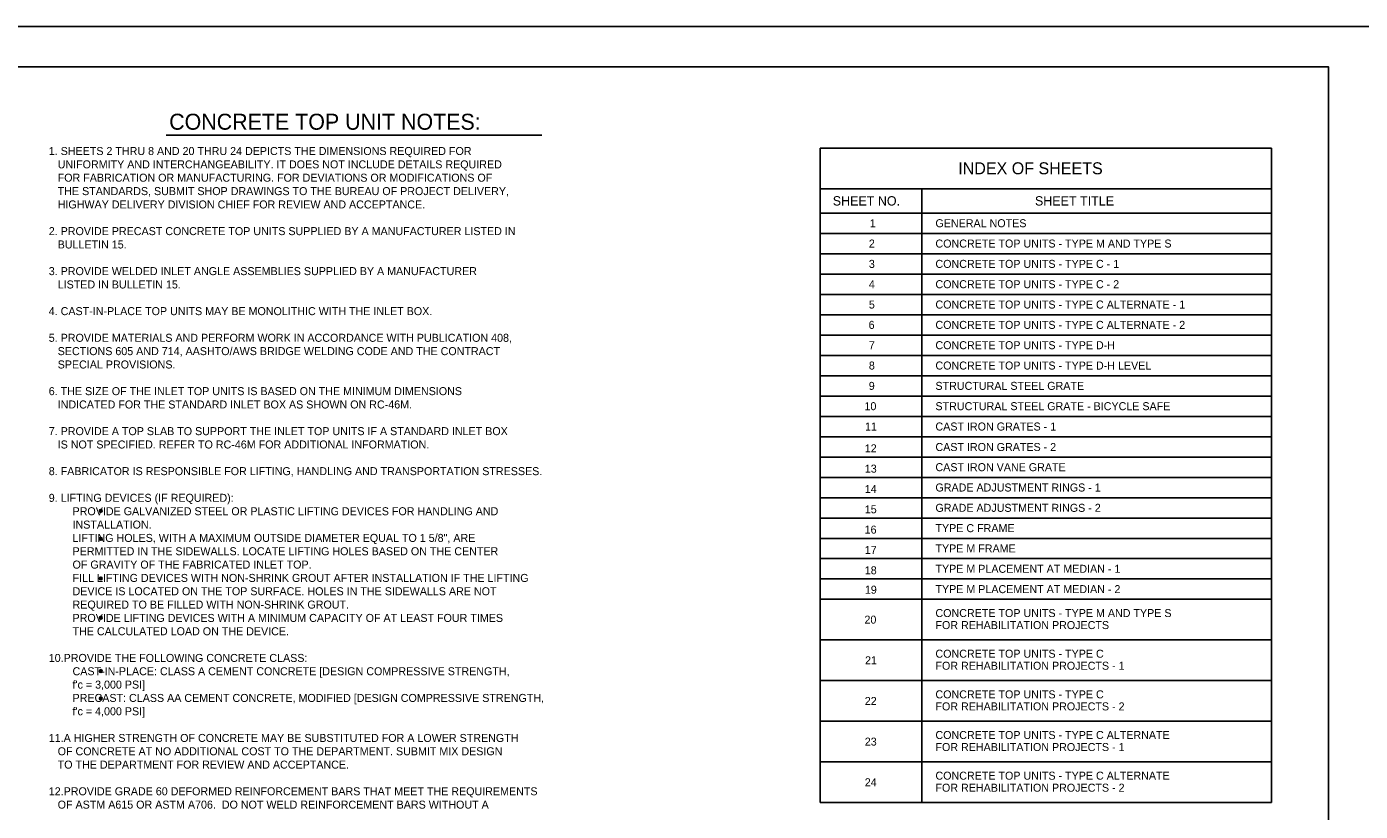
# Model space of a CAD drawing. Extents: x 2087776 to 2104538, y 970919 to 982612.
# Drawn here: x 2091640 to 2093281, y 981647 to 982612 of the extents above; entities that cross this region are included whole.
import ezdxf

# ---------------------------------------------------------------- set-up
doc = ezdxf.new("R2010")
doc.units = 0
doc.layers.add('1', color=7, linetype='Continuous')
doc.layers.add('PLT-BNDY', color=7, linetype='Continuous')

msp = doc.modelspace()

# ---------------------------------------------------------------- linework, layer by layer
at = {"layer": '1'}
for p, q in [((2091811.9, 982478.7), (2092274.1, 982478.7)), ((2092616.6, 982463), (2093171.6, 982463)), ((2092616.6, 981658), (2092616.6, 982463)), ((2093171.6, 981658), (2093171.6, 982463)), ((2092616.6, 982413), (2093171.6, 982413)), ((2092741.6, 981658), (2092741.6, 982413)), ((2092616.6, 982383), (2093171.6, 982383)), ((2092616.6, 982358), (2093171.6, 982358)), ((2092616.6, 982333), (2093141.6, 982333)), ((2092616.6, 982333), (2093171.6, 982333)), ((2092616.6, 982308), (2093171.6, 982308)), ((2092616.6, 982283), (2093171.6, 982283)), ((2092616.6, 982258), (2093171.6, 982258)), ((2092616.6, 982233), (2093171.6, 982233)), ((2092616.6, 982208), (2093171.6, 982208)), ((2092616.6, 982183), (2093171.6, 982183)), ((2092616.6, 982158), (2093171.6, 982158)), ((2092616.6, 982133), (2093171.6, 982133)), ((2092616.6, 982108), (2093171.6, 982108)), ((2092616.6, 982083), (2093171.6, 982083)), ((2092616.6, 982058), (2093171.6, 982058)), ((2092616.6, 982033), (2093171.6, 982033)), ((2092616.6, 982008), (2093171.6, 982008)), ((2092616.6, 981983), (2093171.6, 981983)), ((2092616.6, 981958), (2093171.6, 981958)), ((2092616.6, 981933), (2093171.6, 981933)), ((2092616.6, 981908), (2093171.6, 981908)), ((2092616.6, 981858), (2093171.6, 981858)), ((2092616.6, 981808), (2093171.6, 981808)), ((2092616.6, 981758), (2093171.6, 981758)), ((2092616.6, 981708), (2093171.6, 981708)), ((2092616.6, 981658), (2093171.6, 981658))]:
    msp.add_line(p, q, dxfattribs=at)
msp.add_lwpolyline([(2093241.6, 980712.6), (2093241.6, 982563), (2090662.8, 982563), (2090662.8, 980712.6), (2093241.6, 980712.6), (2093241.6, 980799.1), (2092585.4, 980799.1), (2092585.4, 981011.3), (2093241.6, 981011.3), (2093241.6, 981106.3), (2092585.4, 981106.3), (2092585.4, 980712.6), (2092843.9, 980712.6), (2092843.9, 980799.1), (2092843.9, 980712.6), (2093096.5, 980712.6), (2093096.5, 980799.1), (2093096.5, 980758.7), (2093241.6, 980758.7)], dxfattribs=at)
for centre, radius in [((2091731.6, 982016.9), 1.75), ((2091731.6, 982016.9), 1.31), ((2091731.6, 982016.9), 0.875), ((2091731.6, 982016.9), 0.437), ((2091731.6, 981982.4), 1.75), ((2091731.6, 981982.4), 1.31), ((2091731.6, 981982.4), 0.875), ((2091731.6, 981982.4), 0.437), ((2091731.6, 981933.7), 1.75), ((2091731.6, 981933.7), 1.31), ((2091731.6, 981933.7), 0.875), ((2091731.6, 981933.7), 0.437), ((2091731.6, 981885.4), 1.75), ((2091731.6, 981885.4), 1.31), ((2091731.6, 981885.4), 0.875), ((2091731.6, 981885.4), 0.437), ((2091731.6, 981819.8), 1.75), ((2091731.6, 981819.8), 1.31), ((2091731.6, 981819.8), 0.875), ((2091731.6, 981819.8), 0.437), ((2091731.6, 981786.2), 1.75), ((2091731.6, 981786.2), 1.31), ((2091731.6, 981786.2), 0.875), ((2091731.6, 981786.2), 0.437)]:
    msp.add_circle(centre, radius, dxfattribs=at)
at = {"layer": 'PLT-BNDY'}
msp.add_lwpolyline([(2090534.9, 982612.3), (2093294, 982612.3), (2093294, 980663.4), (2090534.9, 980663.4)], close=True, dxfattribs=at)

# ---------------------------------------------------------------- texts
at = {"layer": '1'}
for s, height, p in [('CONCRETE TOP UNIT NOTES:', 19.685, (2091815.7, 982485.5)), ('1. SHEETS 2 THRU 8 AND 20 THRU 24 DEPICTS THE DIMENSIONS REQUIRED FOR', 9.843, (2091667.6, 982454.4)), ('   UNIFORMITY AND INTERCHANGEABILITY. IT DOES NOT INCLUDE DETAILS REQUIRED', 9.843, (2091667.6, 982438)), ('INDEX OF SHEETS', 14.764, (2092786.2, 982430.7)), ('   FOR FABRICATION OR MANUFACTURING. FOR DEVIATIONS OR MODIFICATIONS OF', 9.843, (2091667.6, 982421.6)), ('   THE STANDARDS, SUBMIT SHOP DRAWINGS TO THE BUREAU OF PROJECT DELIVERY,', 9.843, (2091667.6, 982405.1)), ('   HIGHWAY DELIVERY DIVISION CHIEF FOR REVIEW AND ACCEPTANCE.', 9.843, (2091667.6, 982388.7)), ('SHEET NO.', 11.48, (2092631.9, 982392.3)), ('SHEET TITLE', 11.483, (2092880.6, 982392.3)), ('1', 9.84, (2092677.4, 982365.6)), ('GENERAL NOTES', 9.843, (2092758.2, 982365.6)), ('2. PROVIDE PRECAST CONCRETE TOP UNITS SUPPLIED BY A MANUFACTURER LISTED IN', 9.843, (2091667.6, 982355.9)), ('   BULLETIN 15.', 9.843, (2091667.6, 982339.5)), ('2', 9.84, (2092676.3, 982340.6)), ('CONCRETE TOP UNITS - TYPE M AND TYPE S', 9.843, (2092758.2, 982340.6)), ('3', 9.84, (2092676.3, 982315.6)), ('CONCRETE TOP UNITS - TYPE C - 1', 9.843, (2092758.2, 982315.6)), ('3. PROVIDE WELDED INLET ANGLE ASSEMBLIES SUPPLIED BY A MANUFACTURER', 9.843, (2091667.6, 982306.7)), ('   LISTED IN BULLETIN 15.', 9.843, (2091667.6, 982290.3)), ('4', 9.84, (2092676.3, 982290.6)), ('CONCRETE TOP UNITS - TYPE C - 2', 9.843, (2092758.2, 982290.6)), ('5', 9.84, (2092676.3, 982265.6)), ('CONCRETE TOP UNITS - TYPE C ALTERNATE - 1', 9.843, (2092758.2, 982265.6)), ('4. CAST-IN-PLACE TOP UNITS MAY BE MONOLITHIC WITH THE INLET BOX.', 9.843, (2091667.6, 982257.5)), ('6', 9.84, (2092676, 982240.6)), ('CONCRETE TOP UNITS - TYPE C ALTERNATE - 2', 9.843, (2092758.2, 982240.6)), ('5. PROVIDE MATERIALS AND PERFORM WORK IN ACCORDANCE WITH PUBLICATION 408,', 9.843, (2091667.6, 982224.7)), ('7', 9.84, (2092676.3, 982215.6)), ('CONCRETE TOP UNITS - TYPE D-H', 9.843, (2092758.2, 982215.6)), ('   SECTIONS 605 AND 714, AASHTO/AWS BRIDGE WELDING CODE AND THE CONTRACT', 9.843, (2091667.6, 982208.3)), ('   SPECIAL PROVISIONS.', 9.843, (2091667.6, 982191.9)), ('8', 9.84, (2092676.3, 982190.6)), ('CONCRETE TOP UNITS - TYPE D-H LEVEL', 9.843, (2092758.2, 982190.6)), ('6. THE SIZE OF THE INLET TOP UNITS IS BASED ON THE MINIMUM DIMENSIONS', 9.843, (2091667.6, 982159.1)), ('9', 9.84, (2092676.2, 982165.6)), ('STRUCTURAL STEEL GRATE', 9.843, (2092758.2, 982165.6)), ('   INDICATED FOR THE STANDARD INLET BOX AS SHOWN ON RC-46M.', 9.843, (2091667.6, 982142.7)), ('10', 9.84, (2092670.9, 982140.6)), ('STRUCTURAL STEEL GRATE - BICYCLE SAFE', 9.843, (2092758.2, 982140.6)), ('7. PROVIDE A TOP SLAB TO SUPPORT THE INLET TOP UNITS IF A STANDARD INLET BOX', 9.843, (2091667.6, 982109.9)), ('11', 9.84, (2092671.6, 982115.6)), ('CAST IRON GRATES - 1', 9.843, (2092758.2, 982115.6)), ('   IS NOT SPECIFIED. REFER TO RC-46M FOR ADDITIONAL INFORMATION.', 9.843, (2091667.6, 982093.5)), ('12', 9.84, (2092671.3, 982088.8)), ('CAST IRON GRATES - 2', 9.843, (2092758.2, 982090.4)), ('8. FABRICATOR IS RESPONSIBLE FOR LIFTING, HANDLING AND TRANSPORTATION STRESSES.', 9.843, (2091667.6, 982060.7)), ('13', 9.84, (2092671.3, 982063.8)), ('CAST IRON VANE GRATE', 9.843, (2092758.2, 982065.6)), ('14', 9.84, (2092671.3, 982038.8)), ('GRADE ADJUSTMENT RINGS - 1', 9.843, (2092758.2, 982040.6)), ('9. LIFTING DEVICES (IF REQUIRED):', 9.843, (2091667.6, 982027.9)), ('        PROVIDE GALVANIZED STEEL OR PLASTIC LIFTING DEVICES FOR HANDLING AND', 9.843, (2091667.6, 982011.4)), ('15', 9.84, (2092671.3, 982013.8)), ('GRADE ADJUSTMENT RINGS - 2', 9.843, (2092758.2, 982015.6)), ('        INSTALLATION.', 9.843, (2091667.6, 981995)), ('16', 9.84, (2092671.1, 981988.8)), ('TYPE C FRAME', 9.843, (2092758.2, 981990.6)), ('        LIFTING HOLES, WITH A MAXIMUM OUTSIDE DIAMETER EQUAL TO 1 5/8", ARE', 9.843, (2091667.6, 981978.6)), ('        PERMITTED IN THE SIDEWALLS. LOCATE LIFTING HOLES BASED ON THE CENTER', 9.843, (2091667.6, 981962.2)), ('17', 9.84, (2092671.3, 981963.8)), ('TYPE M FRAME', 9.843, (2092758.2, 981965.6)), ('        OF GRAVITY OF THE FABRICATED INLET TOP.', 9.843, (2091667.6, 981945.8)), ('18', 9.84, (2092671.3, 981938.8)), ('TYPE M PLACEMENT AT MEDIAN - 1', 9.843, (2092758.2, 981940.6)), ('        FILL LIFTING DEVICES WITH NON-SHRINK GROUT AFTER INSTALLATION IF THE LIFTING', 9.843, (2091667.6, 981929.4)), ('        DEVICE IS LOCATED ON THE TOP SURFACE. HOLES IN THE SIDEWALLS ARE NOT', 9.843, (2091667.6, 981913)), ('19', 9.84, (2092671.4, 981914.9)), ('TYPE M PLACEMENT AT MEDIAN - 2', 9.843, (2092758.2, 981915.6)), ('        REQUIRED TO BE FILLED WITH NON-SHRINK GROUT.', 9.843, (2091667.6, 981896.6)), ('        PROVIDE LIFTING DEVICES WITH A MINIMUM CAPACITY OF AT LEAST FOUR TIMES', 9.843, (2091667.6, 981880.2)), ('20', 9.84, (2092670.9, 981878.1)), ('CONCRETE TOP UNITS - TYPE M AND TYPE S', 9.843, (2092758.2, 981886.2)), ('FOR REHABILITATION PROJECTS', 9.843, (2092758.2, 981871.4)), ('        THE CALCULATED LOAD ON THE DEVICE.', 9.843, (2091667.6, 981863.8)), ('10.PROVIDE THE FOLLOWING CONCRETE CLASS:', 9.843, (2091667.6, 981831)), ('21', 9.84, (2092671.6, 981828.1)), ('CONCRETE TOP UNITS - TYPE C', 9.843, (2092758.2, 981836.2)), ('FOR REHABILITATION PROJECTS - 1', 9.843, (2092758.2, 981821.4)), ('        CAST-IN-PLACE: CLASS A CEMENT CONCRETE [DESIGN COMPRESSIVE STRENGTH,', 9.843, (2091667.6, 981814.6)), ("        f'c = 3,000 PSI]", 9.843, (2091667.6, 981798.2)), ('        PRECAST: CLASS AA CEMENT CONCRETE, MODIFIED [DESIGN COMPRESSIVE STRENGTH,', 9.843, (2091667.6, 981781.8)), ('22', 9.84, (2092671.3, 981778.1)), ('CONCRETE TOP UNITS - TYPE C ', 9.843, (2092758.2, 981786.2)), ("        f'c = 4,000 PSI]", 9.843, (2091667.6, 981765.4)), ('FOR REHABILITATION PROJECTS - 2', 9.843, (2092758.2, 981771.4)), ('11.A HIGHER STRENGTH OF CONCRETE MAY BE SUBSTITUTED FOR A LOWER STRENGTH', 9.843, (2091667.6, 981732.6)), ('23', 9.84, (2092671.3, 981728.1)), ('CONCRETE TOP UNITS - TYPE C ALTERNATE', 9.843, (2092758.2, 981736.2)), ('   OF CONCRETE AT NO ADDITIONAL COST TO THE DEPARTMENT. SUBMIT MIX DESIGN', 9.843, (2091667.6, 981716.2)), ('FOR REHABILITATION PROJECTS - 1', 9.843, (2092758.2, 981721.4)), ('   TO THE DEPARTMENT FOR REVIEW AND ACCEPTANCE.', 9.843, (2091667.6, 981699.8)), ('24', 9.84, (2092671.3, 981678.1)), ('CONCRETE TOP UNITS - TYPE C ALTERNATE', 9.843, (2092758.2, 981686.2)), ('12.PROVIDE GRADE 60 DEFORMED REINFORCEMENT BARS THAT MEET THE REQUIREMENTS', 9.843, (2091667.6, 981667)), ('FOR REHABILITATION PROJECTS - 2', 9.843, (2092758.2, 981671.4)), ('   OF ASTM A615 OR ASTM A706.  DO NOT WELD REINFORCEMENT BARS WITHOUT A', 9.843, (2091667.6, 981650.6))]:
    msp.add_text(s, height=height, dxfattribs=at).set_placement(p)

doc.saveas('drawing.dxf')
